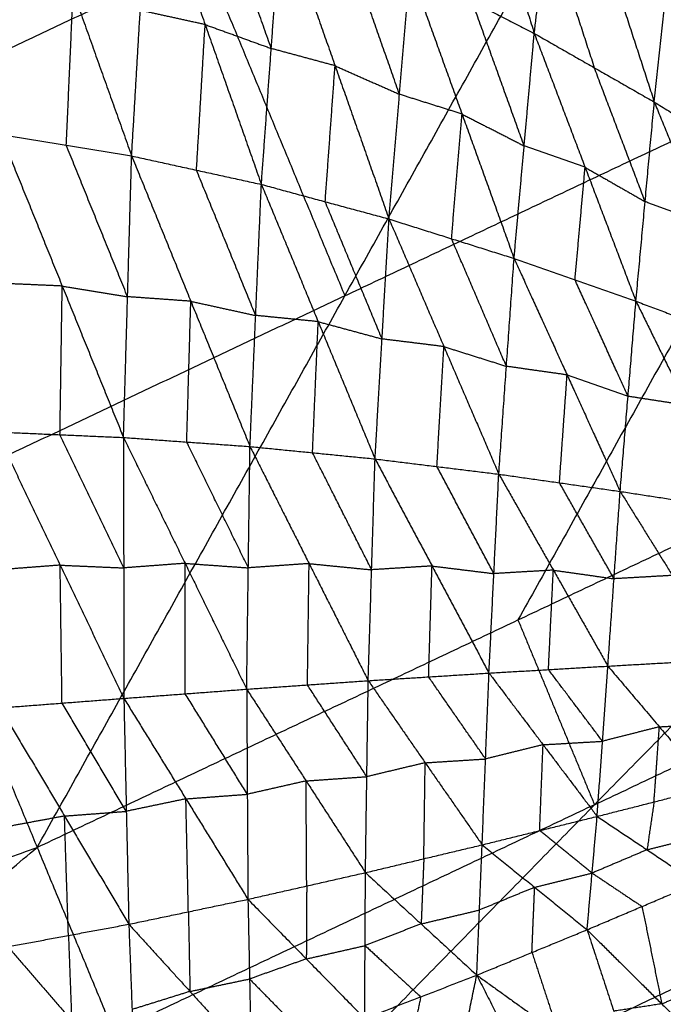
# Model space of a CAD drawing. Header units: millimetres. Extents: x -106 to 110, y -96 to 120.
# Tile 498 of 656: x 34.92 to 40.08, y -69.55 to -61.66. Entities that reach past the tile are written whole.
import ezdxf

# ---------------------------------------------------------------- set-up
doc = ezdxf.new("R2010")
doc.units = ezdxf.units.MM
doc.header["$MEASUREMENT"] = 0
doc.layers.add('Default', color=7, linetype='Continuous', true_color=0x000000)

msp = doc.modelspace()

# ---------------------------------------------------------------- linework, layer by layer
at = {"layer": 'Default'}
for points in [[(32.8057, -62.8527, 5.5886), (34.8502, -58.2595, 5.1322), (36.8947, -53.6663, 4.6759)], [(38.2767, -59.3058, 2.3039), (38.6593, -60.5385, 1.9733), (39.0418, -61.7712, 1.6428)], [(32.8057, -62.8527, 5.5886), (36.3973, -61.154, 5.5886), (39.989, -59.4553, 5.5886)], [(35.0584, -68.2913, 6.9532), (37.5237, -63.8733, 6.2709), (39.989, -59.4553, 5.5886)], [(39.989, -59.4553, 5.5886), (41.3764, -62.0511, 6.2709), (42.7639, -64.6468, 6.9532)], [(39.0418, -61.7712, 1.6428), (39.1445, -60.885, 2.0916), (39.2472, -59.9988, 2.5404)], [(39.2472, -59.9988, 2.5404), (39.6253, -61.1598, 2.272), (40.0035, -62.3208, 2.0035)], [(34.878, -60.125, 0.5103), (35.3467, -61.4389, 0.4245), (35.8155, -62.7529, 0.3388)], [(35.8155, -62.7529, 0.3388), (35.8846, -61.5865, 0.5404), (35.9537, -60.4202, 0.7421)], [(35.9537, -60.4202, 0.7421), (36.4044, -61.7004, 0.6894), (36.855, -62.9806, 0.6368)], [(36.9343, -61.8919, 0.8232), (36.7089, -61.2518, 0.8495), (36.4836, -60.6117, 0.8758)], [(36.855, -62.9806, 0.6368), (36.9343, -61.8919, 0.8232), (37.0135, -60.8032, 1.0096)], [(37.0135, -60.8032, 1.0096), (37.4456, -62.0306, 0.9891), (37.8777, -63.258, 0.9686)], [(40.0035, -62.3208, 2.0035), (40.0877, -61.5326, 2.4017), (40.1719, -60.7444, 2.7999)], [(39.1445, -60.885, 2.0916), (39.3336, -61.4655, 1.9574), (39.5227, -62.046, 1.8232)], [(37.9618, -62.2592, 1.1396), (37.7457, -61.6455, 1.1499), (37.5296, -61.0319, 1.1601)], [(36.3973, -61.154, 5.5886), (36.9605, -62.5136, 5.9297), (37.5237, -63.8733, 6.2709)], [(37.8777, -63.258, 0.9686), (37.9618, -62.2592, 1.1396), (38.0458, -61.2605, 1.3107)], [(38.0458, -61.2605, 1.3107), (38.4628, -62.4171, 1.3222), (38.8798, -63.5737, 1.3336)], [(38.0458, -61.2605, 1.3107), (38.5438, -61.5158, 1.4768), (39.0418, -61.7712, 1.6428)], [(35.2919, -62.6674, 0.2077), (35.3193, -62.0532, 0.3161), (35.3467, -61.4389, 0.4245)], [(38.9608, -62.6725, 1.4882), (38.7523, -62.0941, 1.4825), (38.5438, -61.5158, 1.4768)], [(36.4044, -61.7004, 0.6894), (36.1445, -61.6435, 0.6149), (35.8846, -61.5865, 0.5404)], [(36.3353, -62.8668, 0.4878), (36.3698, -62.2836, 0.5886), (36.4044, -61.7004, 0.6894)], [(36.4044, -61.7004, 0.6894), (36.6693, -61.7962, 0.7563), (36.9343, -61.8919, 0.8232)], [(38.8798, -63.5737, 1.3336), (38.9608, -62.6725, 1.4882), (39.0418, -61.7712, 1.6428)], [(39.0418, -61.7712, 1.6428), (39.4491, -62.8438, 1.6859), (39.8564, -63.9164, 1.729)], [(39.0418, -61.7712, 1.6428), (39.5227, -62.046, 1.8232), (40.0035, -62.3208, 2.0035)], [(37.4456, -62.0306, 0.9891), (37.1899, -61.9613, 0.9061), (36.9343, -61.8919, 0.8232)], [(37.3664, -63.1193, 0.8027), (37.406, -62.575, 0.8959), (37.4456, -62.0306, 0.9891)], [(37.4456, -62.0306, 0.9891), (37.7037, -62.1449, 1.0644), (37.9618, -62.2592, 1.1396)], [(37.5237, -63.8733, 6.2709), (39.45, -62.9622, 6.2709), (41.3764, -62.0511, 6.2709)], [(41.3764, -62.0511, 6.2709), (40.1438, -64.2601, 6.612), (38.9111, -66.469, 6.9532)], [(39.93, -63.1186, 1.8663), (39.7263, -62.5823, 1.8447), (39.5227, -62.046, 1.8232)], [(38.4628, -62.4171, 1.3222), (38.2123, -62.3382, 1.2309), (37.9618, -62.2592, 1.1396)], [(39.8564, -63.9164, 1.729), (39.93, -63.1186, 1.8663), (40.0035, -62.3208, 2.0035)], [(40.0035, -62.3208, 2.0035), (40.4027, -63.2962, 2.0762), (40.802, -64.2717, 2.1489)], [(40.0035, -62.3208, 2.0035), (40.4656, -62.605, 2.1953), (40.9277, -62.8892, 2.3871)], [(38.3787, -63.4159, 1.1511), (38.4208, -62.9165, 1.2366), (38.4628, -62.4171, 1.3222)], [(38.4628, -62.4171, 1.3222), (38.7118, -62.5448, 1.4052), (38.9608, -62.6725, 1.4882)], [(34.7683, -62.5818, 0.0765), (35.2592, -63.7948, 0.3479), (35.7502, -65.0078, 0.6193)], [(34.7683, -62.5818, 0.0765), (35.2919, -62.6674, 0.2077), (35.8155, -62.7529, 0.3388)], [(35.7829, -63.8804, 0.4791), (35.5374, -63.2739, 0.3434), (35.2919, -62.6674, 0.2077)], [(39.4491, -62.8438, 1.6859), (39.205, -62.7581, 1.5871), (38.9608, -62.6725, 1.4882)], [(35.7502, -65.0078, 0.6193), (35.7829, -63.8804, 0.4791), (35.8155, -62.7529, 0.3388)], [(35.8155, -62.7529, 0.3388), (36.2896, -63.9166, 0.6209), (36.7637, -65.0802, 0.9029)], [(35.8155, -62.7529, 0.3388), (36.3353, -62.8668, 0.4878), (36.855, -62.9806, 0.6368)], [(32.8057, -62.8527, 5.5886), (33.932, -65.572, 6.2709), (35.0584, -68.2913, 6.9532)], [(39.3681, -63.7451, 1.5313), (39.4086, -63.2944, 1.6086), (39.4491, -62.8438, 1.6859)], [(39.4491, -62.8438, 1.6859), (39.6895, -62.9812, 1.7761), (39.93, -63.1186, 1.8663)], [(36.8094, -64.0304, 0.7699), (36.5723, -63.4486, 0.6288), (36.3353, -62.8668, 0.4878)], [(36.7637, -65.0802, 0.9029), (36.8094, -64.0304, 0.7699), (36.855, -62.9806, 0.6368)], [(36.855, -62.9806, 0.6368), (37.3104, -64.08, 0.9264), (37.7658, -65.1794, 1.2159)], [(36.855, -62.9806, 0.6368), (37.3664, -63.1193, 0.8027), (37.8777, -63.258, 0.9686)], [(37.8218, -64.2187, 1.0922), (37.5941, -63.669, 0.9475), (37.3664, -63.1193, 0.8027)], [(40.4027, -63.2962, 2.0762), (40.1664, -63.2074, 1.9712), (39.93, -63.1186, 1.8663)], [(37.7658, -65.1794, 1.2159), (37.8218, -64.2187, 1.0922), (37.8777, -63.258, 0.9686)], [(37.8777, -63.258, 0.9686), (38.3175, -64.2798, 1.2642), (38.7574, -65.3016, 1.5598)], [(37.8777, -63.258, 0.9686), (38.3787, -63.4159, 1.1511), (38.8798, -63.5737, 1.3336)], [(38.8186, -64.4377, 1.4467), (38.5986, -63.9268, 1.2989), (38.3787, -63.4159, 1.1511)], [(38.7574, -65.3016, 1.5598), (38.8186, -64.4377, 1.4467), (38.8798, -63.5737, 1.3336)], [(38.8798, -63.5737, 1.3336), (39.3048, -64.5068, 1.6327), (39.7299, -65.4398, 1.9317)], [(38.8798, -63.5737, 1.3336), (39.3681, -63.7451, 1.5313), (39.8564, -63.9164, 1.729)], [(35.2592, -63.7948, 0.3479), (35.0047, -63.7837, 0.2847), (34.7501, -63.7725, 0.2215)], [(35.2411, -64.9855, 0.4929), (35.2502, -64.3902, 0.4204), (35.2592, -63.7948, 0.3479)], [(35.2592, -63.7948, 0.3479), (35.5211, -63.8376, 0.4135), (35.7829, -63.8804, 0.4791)], [(39.7932, -64.6781, 1.8304), (39.5806, -64.2116, 1.6808), (39.3681, -63.7451, 1.5313)], [(37.5237, -63.8733, 6.2709), (35.7279, -64.7226, 6.2709), (33.932, -65.572, 6.2709)], [(36.2896, -63.9166, 0.6209), (36.0362, -63.8985, 0.55), (35.7829, -63.8804, 0.4791)], [(36.2569, -65.044, 0.7611), (36.2733, -64.4803, 0.691), (36.2896, -63.9166, 0.6209)], [(36.2896, -63.9166, 0.6209), (36.5495, -63.9735, 0.6954), (36.8094, -64.0304, 0.7699)], [(39.7299, -65.4398, 1.9317), (39.7932, -64.6781, 1.8304), (39.8564, -63.9164, 1.729)], [(39.8564, -63.9164, 1.729), (40.2673, -64.7509, 2.028), (40.6782, -65.5853, 2.3269)], [(39.8564, -63.9164, 1.729), (40.3292, -64.0941, 1.939), (40.802, -64.2717, 2.1489)], [(37.3104, -64.08, 0.9264), (37.0599, -64.0552, 0.8481), (36.8094, -64.0304, 0.7699)], [(37.2648, -65.1298, 1.0594), (37.2876, -64.6049, 0.9929), (37.3104, -64.08, 0.9264)], [(37.3104, -64.08, 0.9264), (37.5661, -64.1493, 1.0093), (37.8218, -64.2187, 1.0922)], [(38.3175, -64.2798, 1.2642), (38.0697, -64.2492, 1.1782), (37.8218, -64.2187, 1.0922)], [(38.2616, -65.2405, 1.3878), (38.2896, -64.7602, 1.326), (38.3175, -64.2798, 1.2642)], [(38.3175, -64.2798, 1.2642), (38.568, -64.3587, 1.3554), (38.8186, -64.4377, 1.4467)], [(39.3048, -64.5068, 1.6327), (39.0617, -64.4722, 1.5397), (38.8186, -64.4377, 1.4467)], [(39.2436, -65.3707, 1.7457), (39.2742, -64.9387, 1.6892), (39.3048, -64.5068, 1.6327)], [(39.3048, -64.5068, 1.6327), (39.549, -64.5924, 1.7315), (39.7932, -64.6781, 1.8304)], [(35.0584, -68.2913, 6.9532), (38.9111, -66.469, 6.9532), (42.7639, -64.6468, 6.9532)], [(36.285, -71.2525, 7.9444), (39.5244, -67.9497, 7.4488), (42.7639, -64.6468, 6.9532)], [(40.2673, -64.7509, 2.028), (40.0303, -64.7145, 1.9292), (39.7932, -64.6781, 1.8304)], [(34.732, -64.9632, 0.3664), (35.2411, -64.9855, 0.4929), (35.7502, -65.0078, 0.6193)], [(34.732, -64.9632, 0.3664), (35.2425, -66.0304, 0.8938), (35.7531, -67.0975, 1.4212)], [(35.7517, -66.0526, 1.0203), (35.4964, -65.5191, 0.7566), (35.2411, -64.9855, 0.4929)], [(35.7502, -65.0078, 0.6193), (35.7517, -66.0526, 1.0203), (35.7531, -67.0975, 1.4212)], [(35.7502, -65.0078, 0.6193), (36.2437, -66.0158, 1.1388), (36.7372, -67.0239, 1.6583)], [(35.7502, -65.0078, 0.6193), (36.2569, -65.044, 0.7611), (36.7637, -65.0802, 0.9029)], [(36.7505, -66.052, 1.2806), (36.5037, -65.548, 1.0209), (36.2569, -65.044, 0.7611)], [(36.7372, -67.0239, 1.6583), (36.7505, -66.052, 1.2806), (36.7637, -65.0802, 0.9029)], [(36.7637, -65.0802, 0.9029), (37.2374, -66.018, 1.4096), (37.7112, -66.9557, 1.9162)], [(36.7637, -65.0802, 0.9029), (37.2648, -65.1298, 1.0594), (37.7658, -65.1794, 1.2159)], [(37.7385, -66.0675, 1.5661), (37.5016, -65.5987, 1.3127), (37.2648, -65.1298, 1.0594)], [(37.7112, -66.9557, 1.9162), (37.7385, -66.0675, 1.5661), (37.7658, -65.1794, 1.2159)], [(37.7658, -65.1794, 1.2159), (38.2224, -66.0371, 1.7068), (38.6789, -66.8948, 2.1977)], [(37.7658, -65.1794, 1.2159), (38.2616, -65.2405, 1.3878), (38.7574, -65.3016, 1.5598)], [(38.7181, -66.0982, 1.8787), (38.4899, -65.6693, 1.6333), (38.2616, -65.2405, 1.3878)], [(38.6789, -66.8948, 2.1977), (38.7181, -66.0982, 1.8787), (38.7574, -65.3016, 1.5598)], [(38.7574, -65.3016, 1.5598), (39.1945, -66.0704, 2.0302), (39.6316, -66.8392, 2.5007)], [(38.7574, -65.3016, 1.5598), (39.2436, -65.3707, 1.7457), (39.7299, -65.4398, 1.9317)], [(39.6808, -66.1395, 2.2162), (39.4622, -65.7551, 1.981), (39.2436, -65.3707, 1.7457)], [(39.6316, -66.8392, 2.5007), (39.6808, -66.1395, 2.2162), (39.7299, -65.4398, 1.9317)], [(39.7299, -65.4398, 1.9317), (40.1484, -66.1129, 2.3771), (40.5669, -66.7859, 2.8225)], [(39.7299, -65.4398, 1.9317), (40.2041, -65.5126, 2.1293), (40.6782, -65.5853, 2.3269)], [(35.2425, -66.0304, 0.8938), (34.9948, -66.0493, 0.8398), (34.747, -66.0683, 0.7857)], [(35.2576, -67.1354, 1.3132), (35.2501, -66.5829, 1.1035), (35.2425, -66.0304, 0.8938)], [(35.2425, -66.0304, 0.8938), (35.4971, -66.0415, 0.957), (35.7517, -66.0526, 1.0203)], [(36.2437, -66.0158, 1.1388), (35.9977, -66.0342, 1.0795), (35.7517, -66.0526, 1.0203)], [(36.2452, -67.0607, 1.5398), (36.2445, -66.5383, 1.3393), (36.2437, -66.0158, 1.1388)], [(36.2437, -66.0158, 1.1388), (36.4971, -66.0339, 1.2097), (36.7505, -66.052, 1.2806)], [(37.2374, -66.018, 1.4096), (36.9939, -66.035, 1.3451), (36.7505, -66.052, 1.2806)], [(37.2242, -66.9898, 1.7873), (37.2308, -66.5039, 1.5984), (37.2374, -66.018, 1.4096)], [(37.2374, -66.018, 1.4096), (37.488, -66.0428, 1.4878), (37.7385, -66.0675, 1.5661)], [(38.2224, -66.0371, 1.7068), (37.9805, -66.0523, 1.6364), (37.7385, -66.0675, 1.5661)], [(38.1951, -66.9252, 2.0569), (38.2087, -66.4812, 1.8819), (38.2224, -66.0371, 1.7068)], [(38.2224, -66.0371, 1.7068), (38.4703, -66.0676, 1.7927), (38.7181, -66.0982, 1.8787)], [(39.1945, -66.0704, 2.0302), (38.9563, -66.0843, 1.9545), (38.7181, -66.0982, 1.8787)], [(39.1553, -66.867, 2.3492), (39.1749, -66.4687, 2.1897), (39.1945, -66.0704, 2.0302)], [(39.1945, -66.0704, 2.0302), (39.4376, -66.1049, 2.1232), (39.6808, -66.1395, 2.2162)], [(39.5244, -67.9497, 7.4488), (41.5219, -67.0049, 7.4488), (43.5194, -66.0602, 7.4488)], [(40.1484, -66.1129, 2.3771), (39.9146, -66.1262, 2.2967), (39.6808, -66.1395, 2.2162)], [(38.9111, -66.469, 6.9532), (39.2178, -67.2094, 7.201), (39.5244, -67.9497, 7.4488)], [(39.6316, -66.8392, 2.5007), (40.0992, -66.8125, 2.6616), (40.5669, -66.7859, 2.8225)], [(38.6789, -66.8948, 2.1977), (39.1553, -66.867, 2.3492), (39.6316, -66.8392, 2.5007)], [(39.5886, -67.4409, 2.9882), (39.3719, -67.1539, 2.6687), (39.1553, -66.867, 2.3492)], [(39.5456, -68.0427, 3.4757), (39.5886, -67.4409, 2.9882), (39.6316, -66.8392, 2.5007)], [(39.6316, -66.8392, 2.5007), (40.0441, -67.3253, 3.0859), (40.4566, -67.8115, 3.671)], [(36.7372, -67.0239, 1.6583), (37.2242, -66.9898, 1.7873), (37.7112, -66.9557, 1.9162)], [(37.6891, -68.4935, 3.1181), (37.7002, -67.7246, 2.5172), (37.7112, -66.9557, 1.9162)], [(37.7112, -66.9557, 1.9162), (38.1951, -66.9252, 2.0569), (38.6789, -66.8948, 2.1977)], [(37.7112, -66.9557, 1.9162), (38.1677, -67.6132, 2.6038), (38.6241, -68.2707, 3.2914)], [(38.6515, -67.5827, 2.7445), (38.4233, -67.254, 2.4007), (38.1951, -66.9252, 2.0569)], [(38.6241, -68.2707, 3.2914), (38.6515, -67.5827, 2.7445), (38.6789, -66.8948, 2.1977)], [(38.6789, -66.8948, 2.1977), (39.1123, -67.4687, 2.8367), (39.5456, -68.0427, 3.4757)], [(35.7531, -67.0975, 1.4212), (36.2452, -67.0607, 1.5398), (36.7372, -67.0239, 1.6583)], [(36.7372, -67.0239, 1.6583), (36.7423, -67.8655, 2.3071), (36.7473, -68.7071, 2.9559)], [(36.7372, -67.0239, 1.6583), (37.2132, -67.7587, 2.3882), (37.6891, -68.4935, 3.1181)], [(37.7002, -67.7246, 2.5172), (37.4622, -67.3572, 2.1522), (37.2242, -66.9898, 1.7873)], [(34.7621, -67.1733, 1.2051), (35.2576, -67.1354, 1.3132), (35.7531, -67.0975, 1.4212)], [(35.7531, -67.0975, 1.4212), (35.7729, -68.0021, 2.1115), (35.7927, -68.9067, 2.8018)], [(35.7531, -67.0975, 1.4212), (36.2502, -67.9023, 2.1886), (36.7473, -68.7071, 2.9559)], [(36.7423, -67.8655, 2.3071), (36.4937, -67.4631, 1.9234), (36.2452, -67.0607, 1.5398)], [(34.7621, -67.1733, 1.2051), (35.2774, -68.04, 2.0034), (35.7927, -68.9067, 2.8018)], [(35.7729, -68.0021, 2.1115), (35.5152, -67.5687, 1.7123), (35.2576, -67.1354, 1.3132)], [(40.0441, -67.3253, 3.0859), (39.8163, -67.3831, 3.037), (39.5886, -67.4409, 2.9882)], [(40.0011, -67.9271, 3.5734), (40.0226, -67.6262, 3.3296), (40.0441, -67.3253, 3.0859)], [(40.0441, -67.3253, 3.0859), (40.2779, -67.312, 3.1663), (40.5118, -67.2987, 3.2467)], [(36.285, -71.2525, 7.9444), (40.2799, -69.363, 7.9444), (44.2748, -67.4736, 7.9444)], [(37.5326, -74.2645, 9.1165), (40.9037, -70.869, 8.5305), (44.2748, -67.4736, 7.9444)], [(39.1123, -67.4687, 2.8367), (38.8819, -67.5257, 2.7906), (38.6515, -67.5827, 2.7445)], [(39.0849, -68.1567, 3.3836), (39.0986, -67.8127, 3.1101), (39.1123, -67.4687, 2.8367)], [(39.1123, -67.4687, 2.8367), (39.3504, -67.4548, 2.9125), (39.5886, -67.4409, 2.9882)], [(38.1677, -67.6132, 2.6038), (38.4096, -67.598, 2.6742), (38.6515, -67.5827, 2.7445)], [(38.1677, -67.6132, 2.6038), (37.9339, -67.6689, 2.5605), (37.7002, -67.7246, 2.5172)], [(38.1566, -68.3821, 3.2048), (38.1621, -67.9977, 2.9043), (38.1677, -67.6132, 2.6038)], [(37.2132, -67.7587, 2.3882), (37.4567, -67.7417, 2.4527), (37.7002, -67.7246, 2.5172)], [(37.2132, -67.7587, 2.3882), (36.9777, -67.8121, 2.3477), (36.7423, -67.8655, 2.3071)], [(37.2182, -68.6003, 3.037), (37.2157, -68.1795, 2.7126), (37.2132, -67.7587, 2.3882)], [(39.5456, -68.0427, 3.4757), (40.0011, -67.9271, 3.5734), (40.4566, -67.8115, 3.671)], [(36.2502, -67.9023, 2.1886), (36.0116, -67.9522, 2.15), (35.7729, -68.0021, 2.1115)], [(36.2502, -67.9023, 2.1886), (36.4963, -67.8839, 2.2478), (36.7423, -67.8655, 2.3071)], [(36.27, -68.8069, 2.8788), (36.2601, -68.3546, 2.5337), (36.2502, -67.9023, 2.1886)], [(39.5244, -67.9497, 7.4488), (37.5981, -68.8608, 7.4488), (35.6717, -69.7719, 7.4488)], [(40.0011, -67.9271, 3.5734), (39.9732, -68.1186, 3.875), (39.9454, -68.3101, 4.1767)], [(35.2774, -68.04, 2.0034), (35.0354, -68.0849, 1.9666), (34.7935, -68.1298, 1.9298)], [(35.2774, -68.04, 2.0034), (35.5251, -68.021, 2.0575), (35.7729, -68.0021, 2.1115)], [(35.3088, -68.9965, 2.7281), (35.2931, -68.5182, 2.3658), (35.2774, -68.04, 2.0034)], [(38.6241, -68.2707, 3.2914), (39.0849, -68.1567, 3.3836), (39.5456, -68.0427, 3.4757)], [(39.4651, -68.9509, 4.8649), (39.5053, -68.4968, 4.1703), (39.5456, -68.0427, 3.4757)], [(39.5456, -68.0427, 3.4757), (39.9454, -68.3101, 4.1767), (40.3451, -68.5776, 4.8777)], [(39.5053, -68.4968, 4.1703), (39.2951, -68.3267, 3.7769), (39.0849, -68.1567, 3.3836)], [(39.9454, -68.3101, 4.1767), (40.1731, -68.2523, 4.2255), (40.4009, -68.1946, 4.2743)], [(27.0328, -71.1629, 6.9532), (31.0456, -69.7271, 6.9532), (35.0584, -68.2913, 6.9532)], [(27.9632, -74.2301, 7.9444), (31.5108, -71.2607, 7.4488), (35.0584, -68.2913, 6.9532)], [(35.0584, -68.2913, 6.9532), (35.6717, -69.7719, 7.4488), (36.285, -71.2525, 7.9444)], [(37.6891, -68.4935, 3.1181), (38.1566, -68.3821, 3.2048), (38.6241, -68.2707, 3.2914)], [(38.5812, -69.3145, 4.852), (38.6027, -68.7926, 4.0717), (38.6241, -68.2707, 3.2914)], [(38.6241, -68.2707, 3.2914), (39.0446, -68.6108, 4.0781), (39.4651, -68.9509, 4.8649)], [(39.9454, -68.3101, 4.1767), (39.7253, -68.4035, 4.1735), (39.5053, -68.4968, 4.1703)], [(38.1566, -68.3821, 3.2048), (38.1459, -68.6431, 3.5949), (38.1351, -68.904, 3.9851)], [(36.7473, -68.7071, 2.9559), (37.2182, -68.6003, 3.037), (37.6891, -68.4935, 3.1181)], [(37.6829, -69.6618, 4.8355), (37.686, -69.0777, 3.9768), (37.6891, -68.4935, 3.1181)], [(37.6891, -68.4935, 3.1181), (38.1351, -68.904, 3.9851), (38.5812, -69.3145, 4.852)], [(39.0446, -68.6108, 4.0781), (39.275, -68.5538, 4.1242), (39.5053, -68.4968, 4.1703)], [(39.5053, -68.4968, 4.1703), (39.7052, -68.6305, 4.5208), (39.9051, -68.7643, 4.8713)], [(37.2182, -68.6003, 3.037), (37.2167, -68.8924, 3.4664), (37.2151, -69.1845, 3.8957)], [(39.0446, -68.6108, 4.0781), (38.8236, -68.7017, 4.0749), (38.6027, -68.7926, 4.0717)], [(39.0231, -69.1327, 4.8584), (39.0339, -68.8717, 4.4683), (39.0446, -68.6108, 4.0781)], [(39.4651, -68.9509, 4.8649), (39.9051, -68.7643, 4.8713), (40.3451, -68.5776, 4.8777)], [(35.7927, -68.9067, 2.8018), (36.27, -68.8069, 2.8788), (36.7473, -68.7071, 2.9559)], [(36.7473, -68.7071, 2.9559), (36.7604, -69.3451, 3.8844), (36.7734, -69.983, 4.8128)], [(36.7473, -68.7071, 2.9559), (37.2151, -69.1845, 3.8957), (37.6829, -69.6618, 4.8355)], [(39.9051, -68.7643, 4.8713), (39.9845, -69.1543, 4.7185), (40.0638, -69.5444, 4.5658)], [(36.27, -68.8069, 2.8788), (36.2765, -69.1259, 3.3431), (36.283, -69.4448, 3.8073)], [(38.1351, -68.904, 3.9851), (38.3689, -68.8483, 4.0284), (38.6027, -68.7926, 4.0717)], [(34.8249, -69.0863, 2.6545), (35.3088, -68.9965, 2.7281), (35.7927, -68.9067, 2.8018)], [(35.7927, -68.9067, 2.8018), (35.8189, -69.5897, 3.7915), (35.8451, -70.2727, 4.7813)], [(35.7927, -68.9067, 2.8018), (36.283, -69.4448, 3.8073), (36.7734, -69.983, 4.8128)], [(38.1351, -68.904, 3.9851), (37.9106, -68.9908, 3.9809), (37.686, -69.0777, 3.9768)], [(35.3088, -68.9965, 2.7281), (35.3219, -69.338, 3.223), (35.335, -69.6795, 3.7179)], [(38.5812, -69.3145, 4.852), (39.0231, -69.1327, 4.8584), (39.4651, -68.9509, 4.8649)], [(39.4651, -68.9509, 4.8649), (39.6792, -69.603, 4.5883), (39.8933, -70.2552, 4.3118)], [(39.4651, -68.9509, 4.8649), (40.0638, -69.5444, 4.5658), (40.6626, -70.1378, 4.2667)], [(34.8249, -69.0863, 2.6545), (35.335, -69.6795, 3.7179), (35.8451, -70.2727, 4.7813)], [(37.2151, -69.1845, 3.8957), (37.4506, -69.1311, 3.9363), (37.686, -69.0777, 3.9768)], [(37.686, -69.0777, 3.9768), (37.909, -69.2829, 4.4103), (38.132, -69.4881, 4.8438)], [(39.0231, -69.1327, 4.8584), (39.1302, -69.4588, 4.7202), (39.2372, -69.7848, 4.5819)], [(37.2151, -69.1845, 3.8957), (36.9878, -69.2648, 3.8901), (36.7604, -69.3451, 3.8844)], [(37.6829, -69.6618, 4.8355), (38.132, -69.4881, 4.8438), (38.5812, -69.3145, 4.852)], [(38.3376, -70.4873, 4.3936), (38.4594, -69.9009, 4.6228), (38.5812, -69.3145, 4.852)], [(38.5812, -69.3145, 4.852), (38.8492, -69.8433, 4.6035), (39.1172, -70.3722, 4.355)], [(38.5812, -69.3145, 4.852), (39.2372, -69.7848, 4.5819), (39.8933, -70.2552, 4.3118)], [(36.283, -69.4448, 3.8073), (36.5217, -69.395, 3.8458), (36.7604, -69.3451, 3.8844)], [(36.7604, -69.3451, 3.8844), (36.9943, -69.5837, 4.3543), (37.2282, -69.8224, 4.8242)], [(40.0638, -69.5444, 4.5658), (40.2839, -69.451, 4.569), (40.5039, -69.3577, 4.5722)], [(36.283, -69.4448, 3.8073), (36.0509, -69.5173, 3.7994), (35.8189, -69.5897, 3.7915)], [(38.132, -69.4881, 4.8438), (38.0711, -69.7814, 4.7292), (38.0103, -70.0746, 4.6146)], [(40.0638, -69.5444, 4.5658), (39.8715, -69.5737, 4.5771), (39.6792, -69.603, 4.5883)]]:
    msp.add_open_spline(points, degree=2, dxfattribs=at)

doc.saveas('drawing.dxf')
